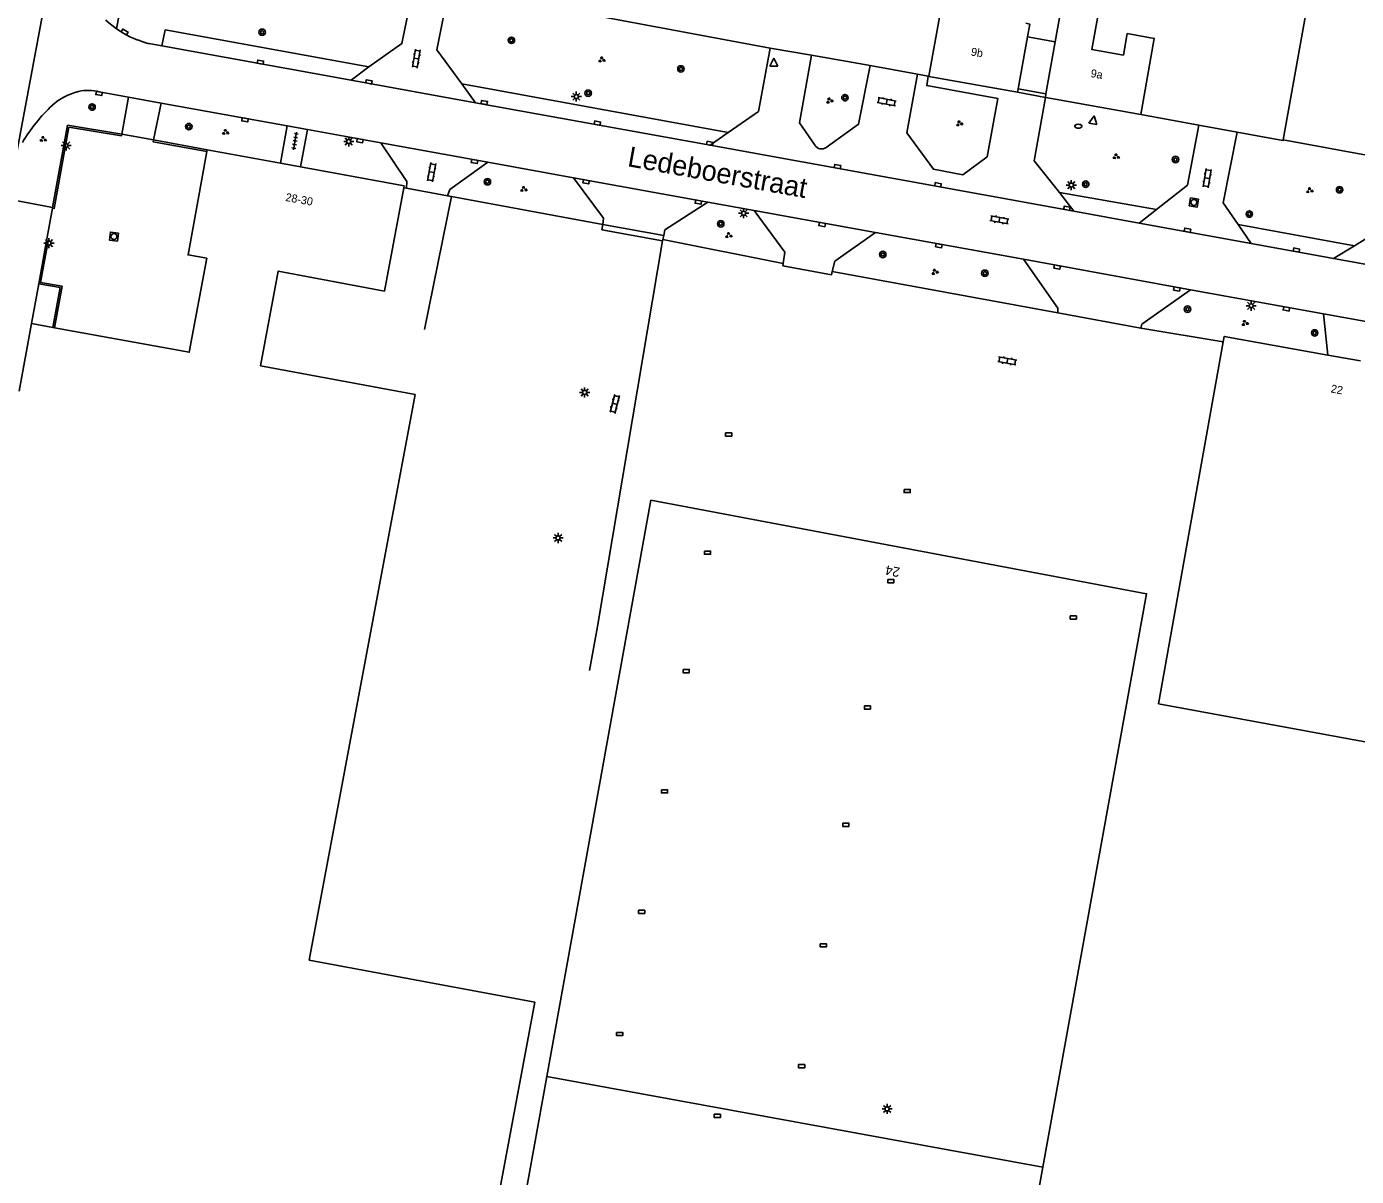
# Model space of a CAD drawing. Extents: x 130998 to 133001, y 398999 to 403002.
# Drawn here: x 132167.5 to 132332.6, y 399144.8 to 399287.6 of the extents above; entities that cross this region are included whole.
import ezdxf

# ---------------------------------------------------------------- set-up
doc = ezdxf.new("R2010")
doc.units = 0
for name, color, linetype in [('gg-afsc-hekwerk', 7, 'Continuous'), ('gg-afsc-muur', 7, 'Continuous'), ('gg-anno-huisnummerreeks BGT', 7, 'Continuous'), ('gg-anno-openbare ruimte label', 7, 'Continuous'), ('gg-bbg-bijgebouw', 7, 'Continuous'), ('gg-bbg-gedigitaliseerde bebouwing', 7, 'Continuous'), ('gg-bbg-hoofdgebouw', 7, 'Continuous'), ('gg-bbg-luifel en loopbrug', 7, 'Continuous'), ('gg-knt-verharding', 7, 'Continuous'), ('gg-knt-verharding nz', 7, 'Continuous'), ('gt-anno-plantopografie huisnummer', 7, 'Continuous'), ('gt-bbg-plantopografie pand', 7, 'Continuous'), ('gt-bbg-plantopografie tussenscheiding', 7, 'Continuous'), ('gt-grn-vlakafsluiter', 7, 'Continuous'), ('gt-grn-weggrens', 7, 'Continuous'), ('gt-symb-boom', 7, 'Continuous'), ('gt-symb-brandkraan', 7, 'Continuous'), ('gt-symb-groenvak', 7, 'Continuous'), ('gt-symb-klinker verharding', 7, 'Continuous'), ('gt-symb-kolk', 7, 'Continuous'), ('gt-symb-kolk center center', 7, 'Continuous'), ('gt-symb-lichtmast', 7, 'Continuous'), ('gt-symb-rioolschacht', 7, 'Continuous'), ('gt-symb-tegel verharding', 7, 'Continuous'), ('gt-symb-waterafsluiter', 7, 'Continuous')]:
    doc.layers.add(name, color=color, linetype=linetype)

# ---------------------------------------------------------------- blocks, each defined once
blk = doc.blocks.new('gt0-BOOM')
at = {"layer": 'gt-symb-boom'}
for radius in [0.4, 0.2]:
    blk.add_circle((0, 0), radius, dxfattribs=at)
blk = doc.blocks.new('gt0-GRVAK')
at = {"layer": 'gt-symb-groenvak'}
for p, q in [((-0.11, 0.19), (-0.23, 0.24)), ((-0.18, 0.15), (0.09, 0.15)), ((-0.09, 0.21), (-0.16, 0.32)), ((-0.05, 0.21), (-0.05, 0.39)), ((0, 0.21), (0.06, 0.32)), ((0.01, 0.19), (0.13, 0.24)), ((0.26, -0.05), (0.2, 0.06)), ((0.3, -0.05), (0.3, 0.13)), ((0.35, -0.05), (0.41, 0.06)), ((-0.24, -0.23), (-0.36, -0.18)), ((-0.32, -0.26), (-0.05, -0.26)), ((-0.23, -0.21), (-0.29, -0.09)), ((-0.18, -0.2), (-0.18, -0.02)), ((-0.14, -0.21), (-0.07, -0.09)), ((-0.12, -0.23), (0, -0.18)), ((0.24, -0.07), (0.12, -0.02)), ((0.17, -0.11), (0.44, -0.11)), ((0.37, -0.07), (0.49, -0.02))]:
    blk.add_line(p, q, dxfattribs=at)
blk = doc.blocks.new('gt0-LMAST')
at = {"layer": 'gt-symb-lichtmast'}
for p, q in [((-0.18, 0.17), (-0.45, 0.44)), ((-0.01, 0.25), (-0.01, 0.62)), ((0.17, 0.17), (0.44, 0.44)), ((-0.26, 0), (-0.63, 0)), ((-0.18, -0.18), (-0.45, -0.45)), ((-0.01, -0.25), (-0.01, -0.63)), ((0.44, -0.45), (0.17, -0.18)), ((0.24, 0), (0.62, 0))]:
    blk.add_line(p, q, dxfattribs=at)
blk.add_circle((-0.01, 0), 0.25, dxfattribs=at)
blk = doc.blocks.new('gt0-KOLK')
at = {"layer": 'gt-symb-kolk'}
blk.add_lwpolyline([(0, 0), (0.37, 0), (0.37, 0.4), (-0.38, 0.4), (-0.38, 0), (0, 0)], dxfattribs=at)
blk = doc.blocks.new('gt0-BR')
at = {"layer": 'gt-symb-brandkraan'}
for centre, radius, start, end in [((-0.24, 0), 0.206, 107.5669, 252.4331), ((0.6, -2.66), 3, 106.892, 107.5669), ((0, -0.69), 0.938, 73.108, 106.892), ((-0.6, -2.66), 3, 72.4331, 73.108), ((0.24, 0), 0.206, 287.567, 72.4331), ((0.6, 2.66), 3, 252.4331, 253.108), ((0, 0.69), 0.938, 253.108, 286.8921), ((-0.6, 2.66), 3, 286.8921, 287.567)]:
    blk.add_arc(centre, radius, start, end, dxfattribs=at)
blk = doc.blocks.new('gt0-WAFSL')
at = {"layer": 'gt-symb-waterafsluiter'}
for p, q in [((-0.5, -0.33), (0, 0.67)), ((0, 0.67), (0.5, -0.33)), ((0.5, -0.33), (-0.5, -0.33))]:
    blk.add_line(p, q, dxfattribs=at)
blk = doc.blocks.new('gt0-RS')
at = {"layer": 'gt-symb-rioolschacht'}
blk.add_lwpolyline([(-0.5, -0.5), (0.5, -0.5), (0.5, 0.5), (-0.5, 0.5)], close=True, dxfattribs=at)
blk.add_circle((0, 0), 0.375, dxfattribs=at)
blk = doc.blocks.new('gt0-KL1')
at = {"layer": 'gt-symb-klinker verharding'}
for p, q in [((-1.15, 0.3), (1.15, 0.3)), ((-1, -0.3), (-1, 0.3)), ((-0.5, 0.3), (-0.5, 0.45)), ((0, -0.3), (0, 0.3)), ((0.5, 0.3), (0.5, 0.45)), ((1, -0.3), (1, 0.3)), ((-1.15, -0.3), (1.15, -0.3)), ((-0.5, -0.45), (-0.5, -0.3)), ((0.5, -0.45), (0.5, -0.3))]:
    blk.add_line(p, q, dxfattribs=at)
blk = doc.blocks.new('gt0-TEG1')
at = {"layer": 'gt-symb-tegel verharding'}
for p, q in [((-1.12, 0), (1.12, 0)), ((-0.9, -0.25), (-0.9, 0.25)), ((-0.45, -0.25), (-0.45, 0.25)), ((0, -0.25), (0, 0.25)), ((0.45, -0.25), (0.45, 0.25)), ((0.9, -0.25), (0.9, 0.25))]:
    blk.add_line(p, q, dxfattribs=at)
blk = doc.blocks.new('gt0-KOLKCC')
at = {"layer": 'gt-symb-kolk center center'}
blk.add_lwpolyline([(-0.38, 0.2), (0.38, 0.2), (0.38, -0.2), (-0.38, -0.2)], close=True, dxfattribs=at)

msp = doc.modelspace()

# ---------------------------------------------------------------- linework, layer by layer
at = {"layer": 'gg-afsc-hekwerk'}
for p, q in [((132226.05, 399291.29), (132259.78, 399284.96)), ((132259.78, 399284.96), (132264.92, 399284.07)), ((132272.2, 399282.8), (132264.92, 399284.07)), ((132278.05, 399281.73), (132272.2, 399282.8)), ((132279.41, 399281.48), (132278.05, 399281.73)), ((132279.47, 399281.47), (132279.41, 399281.48)), ((132293.94, 399278.81), (132290.49, 399279.46)), ((132305.78, 399276.7), (132313, 399275.36)), ((132317.76, 399274.5), (132313, 399275.36)), ((132214.64, 399267.54), (132214.27, 399267.6)), ((132214.64, 399267.54), (132214.27, 399267.6)), ((132214.64, 399267.54), (132219.73, 399266.61)), ((132214.64, 399267.54), (132219.73, 399266.61)), ((132220.2, 399266.52), (132216.85, 399250)), ((132220.2, 399266.52), (132219.73, 399266.61)), ((132220.2, 399266.52), (132219.73, 399266.61)), ((132238.98, 399263.05), (132220.2, 399266.52)), ((132238.98, 399263.05), (132220.2, 399266.52)), ((132246.56, 399261.66), (132238.98, 399263.05))]:
    msp.add_line(p, q, dxfattribs=at)
for points in [[(132323.46, 399273.57), (132323.44, 399273.47), (132317.76, 399274.5)], [(132237.36, 399207.66), (132238.35, 399213.12), (132246.42, 399261.03)]]:
    msp.add_lwpolyline(points, dxfattribs=at)
at = {"layer": 'gg-afsc-muur'}
for p, q in [((132183.2, 399273.54), (132189.87, 399272.32)), ((132170.66, 399265.06), (132170.67, 399265.14))]:
    msp.add_line(p, q, dxfattribs=at)
for points in [[(132179.27, 399274.26), (132179.23, 399274.05), (132172.71, 399275.13), (132170.87, 399265.02), (132170.66, 399265.06)], [(132170.67, 399265.14), (132172.54, 399275.37), (132179.27, 399274.26)], [(132189.83, 399272.11), (132183.16, 399273.33), (132183.2, 399273.54)], [(132169.92, 399261.01), (132168.95, 399255.69), (132168.98, 399255.69)], [(132170.9, 399250.23), (132171.85, 399255.38), (132169.19, 399255.86), (132170.12, 399260.97), (132169.92, 399261.01)], [(132170.7, 399250.27), (132171.6, 399255.21), (132168.98, 399255.69)]]:
    msp.add_lwpolyline(points, dxfattribs=at)
at = {"layer": 'gg-bbg-bijgebouw'}
msp.add_line((132293.94, 399278.81), (132293.98, 399278.8), dxfattribs=at)
at = {"layer": 'gg-bbg-gedigitaliseerde bebouwing'}
msp.add_lwpolyline([(132209.51, 399053.89), (132230.57, 399166.44), (132202.54, 399171.69), (132215.68, 399241.91), (132196.5, 399245.5), (132198.7, 399257.25), (132211.89, 399254.78), (132214.27, 399267.6)], dxfattribs=at)
at = {"layer": 'gg-bbg-hoofdgebouw'}
for p, q in [((132326.23, 399289.01), (132323.46, 399273.57)), ((132290.57, 399279.88), (132291.73, 399286.36)), ((132294.02, 399279.26), (132295.17, 399285.73)), ((132290.49, 399279.46), (132290.57, 399279.88)), ((132293.94, 399278.81), (132294.02, 399279.26)), ((132293.98, 399278.8), (132305.78, 399276.7)), ((132189.83, 399272.11), (132189.87, 399272.32)), ((132189.87, 399272.32), (132198.97, 399270.66)), ((132323.46, 399273.57), (132337.64, 399270.96)), ((132198.97, 399270.66), (132201.46, 399270.21)), ((132201.46, 399270.21), (132214.32, 399267.86)), ((132214.32, 399267.86), (132214.27, 399267.6)), ((132166.54, 399242.36), (132168.07, 399250.75)), ((132168.07, 399250.75), (132170.7, 399250.27)), ((132170.7, 399250.27), (132170.9, 399250.23)), ((132329.02, 399246.83), (132333.08, 399246.1))]:
    msp.add_line(p, q, dxfattribs=at)
for points in [[(132295.17, 399285.73), (132297.4, 399298.25), (132298.75, 399305.56)], [(132308.16, 399303.77), (132306.93, 399296.92), (132308.41, 399296.65), (132308.35, 399296.28), (132301.97, 399297.42), (132299.7, 399284.79), (132303.63, 399284.08), (132304.11, 399286.76), (132307.47, 399286.16), (132305.78, 399276.7)], [(132286.85, 399293.08), (132288.55, 399302.3), (132283.39, 399303.25), (132279.47, 399281.47)], [(132291.73, 399286.36), (132292.01, 399287.94), (132291.5, 399288.04)], [(132290.49, 399279.46), (132279.46, 399281.42), (132279.47, 399281.47)], [(132189.83, 399272.11), (132187.51, 399259.27), (132189.81, 399258.86), (132187.64, 399247.17), (132170.9, 399250.23)], [(132378.7, 399212.55), (132374.78, 399191.21), (132307.99, 399203.52), (132316.03, 399248.48)], [(132316.03, 399248.48), (132316.15, 399249.14), (132329.02, 399246.83)]]:
    msp.add_lwpolyline(points, dxfattribs=at)
at = {"layer": 'gg-bbg-luifel en loopbrug'}
for p, q in [((132295.17, 399285.73), (132291.73, 399286.36)), ((132294.02, 399279.26), (132290.57, 399279.88))]:
    msp.add_line(p, q, dxfattribs=at)
at = {"layer": 'gg-knt-verharding'}
for p, q in [((132178.63, 399287.35), (132179.53, 399286.77)), ((132182.68, 399285.51), (132184.26, 399285.22)), ((132180.09, 399278.87), (132176.48, 399279.51)), ((132221.47, 399280.51), (132254.56, 399274.49)), ((132179.27, 399274.26), (132180.09, 399278.87)), ((132184.16, 399278.13), (132183.2, 399273.54)), ((132199.82, 399275.3), (132184.16, 399278.13)), ((132199.82, 399275.3), (132198.97, 399270.66)), ((132202.31, 399274.85), (132199.82, 399275.3)), ((132202.31, 399274.85), (132201.46, 399270.21)), ((132211.45, 399273.2), (132202.31, 399274.85)), ((132235.34, 399268.85), (132224.72, 399270.8)), ((132165.23, 399266.17), (132170.67, 399265.14)), ((132257.78, 399264.77), (132252.02, 399265.82)), ((132295.68, 399267.03), (132307.73, 399264.91)), ((132317.87, 399263.04), (132332.32, 399260.41)), ((132246.45, 399261.16), (132246.42, 399261.03)), ((132246.56, 399261.66), (132246.45, 399261.16)), ((132246.45, 399261.16), (132261.4, 399258.22)), ((132291.22, 399258.72), (132272.86, 399262.05)), ((132295.49, 399252.09), (132267.49, 399257.21)), ((132168.98, 399255.69), (132168.07, 399250.75)), ((132328.46, 399251.94), (132311.96, 399254.91)), ((132305.79, 399250.18), (132295.49, 399252.09)), ((132328.46, 399251.94), (132329.02, 399246.83)), ((132305.79, 399250.18), (132316.03, 399248.48))]:
    msp.add_line(p, q, dxfattribs=at)
for points in [[(132178.63, 399287.35), (132180.5, 399297.69), (132182.85, 399297.27), (132183.13, 399298.82)], [(132209.96, 399282.63), (132214.06, 399285.51), (132215.53, 399292.81)], [(132219.92, 399292.4), (132218.39, 399284.74), (132221.47, 399280.51)], [(132177.27, 399288.47), (132177.47, 399288.26), (132178.63, 399287.35)], [(132184.26, 399285.22), (132184.66, 399287.2), (132209.96, 399282.63)], [(132259.78, 399284.96), (132258.33, 399277.08), (132254.56, 399274.49)], [(132264.92, 399284.07), (132263.43, 399275.69), (132265.34, 399272.87)], [(132266.72, 399272.6), (132270.76, 399275.5), (132272.2, 399282.8)], [(132279.41, 399281.48), (132279.22, 399280.3), (132288.04, 399278.71), (132286.7, 399271.46), (132283.71, 399269.23), (132280.04, 399269.9), (132276.75, 399274.44), (132278.05, 399281.73)], [(132293.94, 399278.81), (132292.55, 399270.97), (132295.68, 399267.03)], [(132313, 399275.36), (132311.57, 399267.94), (132307.73, 399264.91)], [(132317.76, 399274.5), (132316.03, 399265.75), (132317.87, 399263.04)], [(132211.45, 399273.2), (132214.67, 399268.38), (132214.64, 399267.54)], [(132224.72, 399270.8), (132219.99, 399267.38), (132219.73, 399266.61)], [(132337.64, 399270.96), (132336.08, 399262.77), (132332.32, 399260.41)], [(132238.98, 399263.05), (132239.1, 399263.84), (132235.34, 399268.85)], [(132252.02, 399265.82), (132246.71, 399262.37), (132246.56, 399261.66)], [(132261.4, 399258.22), (132261.61, 399259.59), (132257.78, 399264.77)], [(132246.42, 399261.03), (132238.89, 399262.4), (132238.98, 399263.05)], [(132272.86, 399262.05), (132267.79, 399258.47), (132267.49, 399257.21)], [(132267.49, 399257.21), (132267.39, 399256.81), (132261.36, 399257.91), (132261.4, 399258.22)], [(132295.49, 399252.09), (132295.49, 399252.66), (132291.22, 399258.72)], [(132311.96, 399254.91), (132305.94, 399250.65), (132305.79, 399250.18)]]:
    msp.add_lwpolyline(points, dxfattribs=at)
for centre, radius, start, end in [((132185.94, 399298.19), 13.1, 240.7194, 255.6214), ((132175.87, 399271.86), 7.95, 104.4722, 130.9643), ((132175.09, 399274.48), 5.22, 74.5416, 103.2932), ((132185.83, 399261.82), 22.08, 133.3938, 148.8899), ((132266.16, 399273.4), 0.978, 212.8217, 305.1159)]:
    msp.add_arc(centre, radius, start, end, dxfattribs=at)
at = {"layer": 'gg-knt-verharding nz'}
for p, q in [((132207.76, 399280.95), (132184.26, 399285.22)), ((132207.76, 399280.95), (132209.96, 399282.63)), ((132223.2, 399278.17), (132207.76, 399280.95)), ((132223.2, 399278.17), (132221.47, 399280.51)), ((132180.09, 399278.87), (132184.16, 399278.13)), ((132252.33, 399272.89), (132223.2, 399278.17)), ((132252.33, 399272.89), (132254.56, 399274.49)), ((132297.49, 399264.68), (132252.33, 399272.89)), ((132235.34, 399268.85), (132252.02, 399265.82)), ((132297.49, 399264.68), (132295.68, 399267.03)), ((132257.78, 399264.77), (132272.86, 399262.05)), ((132305.58, 399263.2), (132297.49, 399264.68)), ((132305.58, 399263.2), (132307.73, 399264.91)), ((132319.49, 399260.69), (132305.58, 399263.2)), ((132319.49, 399260.69), (132317.87, 399263.04)), ((132329.73, 399258.83), (132319.49, 399260.69)), ((132329.73, 399258.83), (132332.32, 399260.41)), ((132291.22, 399258.72), (132311.96, 399254.91)), ((132328.46, 399251.94), (132335.58, 399250.67))]:
    msp.add_line(p, q, dxfattribs=at)
for points in [[(132211.45, 399273.2), (132223.1, 399271.07), (132224.72, 399270.8)], [(132329.73, 399258.83), (132345.13, 399256.04), (132354.41, 399254.31)]]:
    msp.add_lwpolyline(points, dxfattribs=at)
at = {"layer": 'gt-bbg-plantopografie pand'}
msp.add_line((132232.05, 399157.24), (132244.96, 399228.8), dxfattribs=at)
for points in [[(132244.96, 399228.8), (132306.51, 399217.18), (132293.62, 399145.96)], [(132293.62, 399145.96), (132280.74, 399074.74), (132219.15, 399085.68), (132232.05, 399157.24)]]:
    msp.add_lwpolyline(points, dxfattribs=at)
at = {"layer": 'gt-bbg-plantopografie tussenscheiding'}
msp.add_line((132293.62, 399145.96), (132232.05, 399157.24), dxfattribs=at)
at = {"layer": 'gt-grn-vlakafsluiter'}
for p, q in [((132179.27, 399274.26), (132183.2, 399273.54)), ((132170.66, 399265.06), (132169.92, 399261.01))]:
    msp.add_line(p, q, dxfattribs=at)
at = {"layer": 'gt-grn-weggrens'}
msp.add_line((132172.06, 399303.19), (132166.05, 399270.91), dxfattribs=at)

# ---------------------------------------------------------------- block references
at = {"layer": 'gt-symb-boom'}
for p in [(132196.7, 399286.92), (132227.65, 399285.92), (132248.69, 399282.37), (132237.18, 399279.36), (132269.06, 399278.79), (132175.58, 399277.63), (132187.59, 399275.2), (132310.1, 399271.11), (132224.67, 399268.35), (132298.95, 399268.05), (132330.47, 399267.36), (132319.27, 399264.34), (132253.64, 399263.13), (132273.75, 399259.32), (132286.43, 399256.99), (132311.59, 399252.53), (132327.38, 399249.58)]:
    msp.add_blockref('gt0-BOOM', p, dxfattribs=at)
at = {"layer": 'gt-symb-brandkraan'}
msp.add_blockref('gt0-BR', (132298.04, 399275.24), dxfattribs=at)
at = {"layer": 'gt-symb-groenvak'}
for p, rotation in [((132238.85, 399283.5), -9.905079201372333), ((132169.48, 399273.62), -9.905079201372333), ((132192.13, 399274.5), -9.905079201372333), ((132302.72, 399271.47), -9.905079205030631), ((132229.15, 399267.42), -9.905079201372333), ((132326.74, 399267.27), -9.905079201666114), ((132254.6, 399261.69), -9.905079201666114)]:
    msp.add_blockref('gt0-GRVAK', p, dxfattribs=dict(at, rotation=rotation))
for p in [(132267.13, 399278.42), (132283.26, 399275.58), (132280.21, 399257.15), (132318.71, 399250.79)]:
    msp.add_blockref('gt0-GRVAK', p, dxfattribs=at)
at = {"layer": 'gt-symb-klinker verharding'}
for p, rotation in [((132215.84, 399283.65), -99.44347491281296), ((132274.24, 399278.29), -10.714643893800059), ((132217.75, 399269.54), 79.63367739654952), ((132314.03, 399268.8), -99.44347491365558), ((132288.23, 399263.61), -10.25359802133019), ((132289.21, 399246.11), -10.25359802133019), ((132240.47, 399240.76), 75.46349079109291)]:
    msp.add_blockref('gt0-KL1', p, dxfattribs=dict(at, rotation=rotation))
at = {"layer": 'gt-symb-kolk'}
for p, rotation in [((132179.53, 399286.77), -29.666715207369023), ((132196.45, 399283.01), -10.30997039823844), ((132209.93, 399280.56), -10.489389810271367), ((132176.48, 399279.51), 169.85920685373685), ((132224.25, 399278), -10.30997039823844), ((132194.6, 399276.24), 169.74640197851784), ((132238.29, 399275.44), -10.253598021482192), ((132208.87, 399273.66), 169.98206552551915), ((132252.25, 399272.91), -11.298700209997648), ((132223.1, 399271.07), 169.63367739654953), ((132268.1, 399270.04), -10.36632260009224), ((132236.94, 399268.55), 169.57734546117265), ((132280.58, 399267.78), -10.366322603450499), ((132250.89, 399266.02), 169.69002960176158), ((132296.59, 399264.86), -11.298700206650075), ((132266.25, 399263.23), 169.74640197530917), ((132311.56, 399262.13), -10.30997039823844), ((132280.75, 399260.61), 169.74640197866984), ((132325.08, 399259.67), -10.253598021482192), ((132295.43, 399257.95), 169.63367739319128), ((132310.3, 399255.23), 169.63367739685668), ((132323.9, 399252.76), 169.8027944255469)]:
    msp.add_blockref('gt0-KOLK', p, dxfattribs=dict(at, rotation=rotation))
at = {"layer": 'gt-symb-kolk center center'}
for p in [(132254.62, 399236.96), (132276.78, 399229.95), (132251.99, 399222.29), (132274.75, 399218.74), (132297.41, 399214.23), (132249.35, 399207.58), (132271.85, 399203.06), (132246.66, 399192.65), (132269.17, 399188.49), (132243.82, 399177.68), (132266.38, 399173.52), (132241.08, 399162.51), (132263.69, 399158.5), (132253.21, 399152.33)]:
    msp.add_blockref('gt0-KOLKCC', p, dxfattribs=at)
at = {"layer": 'gt-symb-lichtmast'}
for p in [(132235.71, 399278.93), (132207.45, 399273.35), (132172.37, 399272.85), (132297.17, 399267.94), (132256.49, 399264.44), (132170.24, 399260.73), (132319.51, 399252.95), (132236.75, 399242.19), (132233.45, 399224.11), (132274.3, 399153.2)]:
    msp.add_blockref('gt0-LMAST', p, dxfattribs=at)
at = {"layer": 'gt-symb-rioolschacht'}
for p, rotation in [((132312.38, 399265.78), -9.094804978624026), ((132178.29, 399261.55), 172.93185995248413)]:
    msp.add_blockref('gt0-RS', p, dxfattribs=dict(at, rotation=rotation))
at = {"layer": 'gt-symb-tegel verharding', "rotation": 79.63367739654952}
msp.add_blockref('gt0-TEG1', (132200.78, 399273.42), dxfattribs=at)
at = {"layer": 'gt-symb-waterafsluiter'}
msp.add_blockref('gt0-WAFSL', (132260.24, 399283.03), dxfattribs=at)
at = {"layer": 'gt-symb-waterafsluiter', "rotation": -10.074332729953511}
msp.add_blockref('gt0-WAFSL', (132299.9, 399275.87), dxfattribs=at)

# ---------------------------------------------------------------- texts
at = {"layer": 'gg-anno-huisnummerreeks BGT'}
for s, rotation, p in [('9b', 349.9, (132284.64, 399284.05)), ('9a', 349.9, (132299.5, 399281.37)), ('28-30', 349.7, (132199.53, 399265.98)), ('22', 349.8, (132329.32, 399242.2))]:
    msp.add_text(s, height=1, rotation=rotation, dxfattribs=at).set_placement(p)
at = {"layer": 'gg-anno-openbare ruimte label'}
msp.add_text('Ledeboerstraat', height=2.5, rotation=349.8, dxfattribs=at).set_placement((132241.96, 399270.3))
at = {"layer": 'gt-anno-plantopografie huisnummer'}
msp.add_text('24', height=1.2, rotation=169.3184, dxfattribs=at).set_placement((132275.96, 399220.4))

doc.saveas('drawing.dxf')
